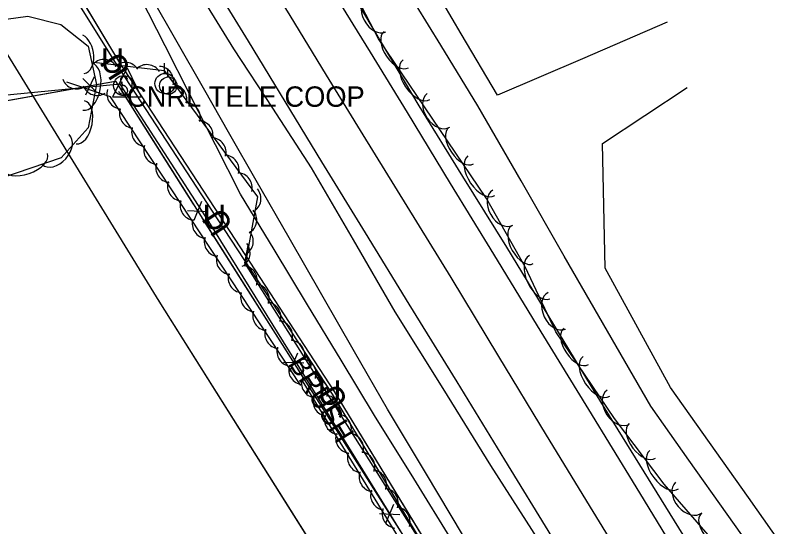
# Model space of a CAD drawing. Extents: x 954793 to 988390, y 1867850 to 1924428.
# Drawn here: x 957511.4 to 957700.4, y 1920053 to 1920178.4 of the extents above; entities that cross this region are included whole.
import ezdxf

# ---------------------------------------------------------------- set-up
doc = ezdxf.new("R2010")
doc.units = 0
for name, color, linetype in [('Default', 7, 'Continuous'), ('S_DITCHLINE', 7, 'Continuous'), ('S_EDGE_PAVEMENT', 7, 'Continuous'), ('S_FENCE', 7, 'Continuous'), ('S_FIBER_OPTIC_CABLE', 7, 'Continuous'), ('S_MSC_PT_SYM', 7, 'Continuous'), ('S_PAVEMENT_CROWN', 7, 'Continuous'), ('S_SHOULDER', 7, 'Continuous'), ('S_SIGN', 7, 'Continuous'), ('S_TREE', 7, 'Continuous'), ('S_TREE_ANNOT', 7, 'Continuous'), ('S_UNDERGROUND_CABLE', 7, 'Continuous'), ('S_UTILITY_POLE', 7, 'Continuous'), ('S_UTILITY_POLE_ANNOT', 7, 'Continuous'), ('S_UTL_PT_SYM', 7, 'Continuous'), ('S_WATER_UTILITIES', 7, 'Continuous')]:
    doc.layers.add(name, color=color, linetype=linetype)

msp = doc.modelspace()

# ---------------------------------------------------------------- linework, layer by layer
at = {"layer": 'S_DITCHLINE'}
for points in [[(957679.67, 1919954.26), (957669.76, 1919970.58), (957659.84, 1919986.89), (957649.93, 1920003.21), (957640.01, 1920019.52), (957630.67, 1920035.09), (957621.34, 1920050.66), (957612, 1920066.23), (957602.67, 1920081.8), (957594.61, 1920095.82), (957586.56, 1920109.84), (957578.51, 1920123.86), (957570.46, 1920137.88), (957563.99, 1920149.2), (957557.53, 1920160.53), (957551.06, 1920171.85), (957544.59, 1920183.17), (957538.26, 1920195.54), (957531.93, 1920207.91)], [(957671.34, 1920176.73), (957650.5, 1920167.77), (957629.67, 1920158.8), (957620.78, 1920173.88), (957611.88, 1920188.96)], [(957737.13, 1919983.78), (957729.04, 1919995.21), (957720.95, 1920006.64), (957712.87, 1920018.08), (957704.78, 1920029.51), (957695.4, 1920042.76), (957686.03, 1920056.01), (957676.65, 1920069.25), (957667.27, 1920082.5), (957656.66, 1920100.92), (957646.05, 1920119.35), (957635.44, 1920137.77), (957624.83, 1920156.19), (957615.76, 1920171.05), (957606.7, 1920185.9)], [(957676.95, 1919952.49), (957667.19, 1919968.94), (957657.44, 1919985.39), (957647.68, 1920001.84), (957637.92, 1920018.29), (957628.31, 1920033.79), (957618.7, 1920049.28), (957609.1, 1920064.77), (957599.49, 1920080.27), (957591.27, 1920093.83), (957583.05, 1920107.39), (957574.83, 1920120.96), (957566.61, 1920134.52), (957560.44, 1920146.65), (957554.28, 1920158.79), (957548.12, 1920170.92), (957541.95, 1920183.06)], [(957744.62, 1919984.44), (957736.04, 1919996.61), (957727.46, 1920008.79), (957718.89, 1920020.96), (957710.31, 1920033.13), (957700.77, 1920046.63), (957691.24, 1920060.12), (957681.7, 1920073.62), (957672.16, 1920087.12), (957664.14, 1920101.75), (957656.12, 1920116.37), (957655.79, 1920131.68), (957655.46, 1920146.98), (957676.17, 1920160.73)]]:
    msp.add_lwpolyline(points, dxfattribs=at)
at = {"layer": 'S_EDGE_PAVEMENT'}
for points in [[(957700.2, 1919957.25), (957687.95, 1919977.17), (957675.69, 1919997.08), (957665.12, 1920014.36), (957654.54, 1920031.64), (957642.99, 1920050.52), (957631.45, 1920069.4), (957619.73, 1920088.49), (957608.01, 1920107.58), (957597.29, 1920125.02), (957586.56, 1920142.46), (957577.56, 1920157.28), (957568.56, 1920172.11), (957556.36, 1920191.95)], [(957720.4, 1919969.96), (957708.58, 1919989.33), (957696.75, 1920008.7), (957686.02, 1920026.19), (957675.29, 1920043.68), (957663.67, 1920062.71), (957652.05, 1920081.74), (957640.39, 1920100.76), (957628.73, 1920119.78), (957618.17, 1920137.16), (957607.62, 1920154.53), (957598.48, 1920169.41), (957589.34, 1920184.28)]]:
    msp.add_lwpolyline(points, dxfattribs=at)
at = {"layer": 'S_FENCE'}
for p, q in [((957527.91, 1920162.92), (957531.46, 1920159.39)), ((957528.63, 1920158.88), (957530.74, 1920163.42)), ((957557.03, 1920132.72), (957555.11, 1920128.1)), ((957553.57, 1920130.53), (957558.57, 1920130.3)), ((957580.58, 1920095.55), (957578.66, 1920090.94)), ((957577.12, 1920093.36), (957582.12, 1920093.13)), ((957604.13, 1920058.39), (957602.21, 1920053.77)), ((957600.67, 1920056.2), (957605.67, 1920055.97))]:
    msp.add_line(p, q, dxfattribs=at)
for points in [[(957464.71, 1920149.56), (957535.89, 1920162.26), (957607.43, 1920049.36)], [(957531.66, 1920161.5), (957535.89, 1920162.26), (957544.29, 1920148.99)], [(957669.56, 1919947.09), (957630.85, 1920011.53), (957591.44, 1920075.26), (957558.79, 1920127.86), (957537.1, 1920161.53), (957490.67, 1920157), (957446.9, 1920151.24), (957422.82, 1920148.02)], [(957669.56, 1919947.09), (957630.85, 1920011.53), (957591.44, 1920075.26), (957558.79, 1920127.86), (957537.1, 1920161.53), (957490.67, 1920157), (957446.9, 1920151.24), (957422.82, 1920148.02)], [(957508.03, 1920157.29), (957527.72, 1920160.8)], [(957544.29, 1920148.99), (957555, 1920132.1)], [(957557.14, 1920128.72), (957567.84, 1920111.83)], [(957567.84, 1920111.83), (957578.55, 1920094.94)], [(957580.69, 1920091.56), (957591.4, 1920074.66)], [(957591.4, 1920074.66), (957602.1, 1920057.77)], [(957604.24, 1920054.39), (957607.43, 1920049.36)]]:
    msp.add_lwpolyline(points, dxfattribs=at)
at = {"layer": 'S_FIBER_OPTIC_CABLE'}
for p, q in [((957536.74, 1920167.19), (957513.26, 1920206.3)), ((957561.63, 1920129.11), (957536.74, 1920167.19)), ((957589.7, 1920086.13), (957561.63, 1920129.11)), ((957633.7, 1920013.73), (957589.7, 1920086.13))]:
    msp.add_line(p, q, dxfattribs=at)
msp.add_lwpolyline([(957966.64, 1918986.41), (957961.87, 1919019.63), (957957.92, 1919061.91), (957942.33, 1919127.19), (957929.06, 1919189.56), (957914.72, 1919256.53), (957903.24, 1919320.63), (957898.55, 1919331.88), (957886.67, 1919388.02), (957871.83, 1919455.69), (957862.45, 1919505.42), (957844.15, 1919574.86), (957831.3, 1919628.15), (957817.77, 1919672.5), (957789.71, 1919741.98), (957767.34, 1919783.13), (957730.69, 1919845.62), (957701.01, 1919900.26), (957674.68, 1919947.84), (957633.7, 1920013.73), (957589.7, 1920086.13), (957561.63, 1920129.11), (957536.74, 1920167.19), (957513.26, 1920206.3)], dxfattribs=at)
msp.add_lwpolyline([(957966.64, 1918986.41), (957961.87, 1919019.63), (957957.92, 1919061.91), (957942.33, 1919127.19), (957929.06, 1919189.56), (957914.72, 1919256.53), (957903.24, 1919320.63), (957898.55, 1919331.88), (957886.67, 1919388.02), (957871.83, 1919455.69), (957862.45, 1919505.42), (957844.15, 1919574.86), (957831.3, 1919628.15), (957817.77, 1919672.5), (957789.71, 1919741.98), (957767.34, 1919783.13), (957730.69, 1919845.62), (957701.01, 1919900.26), (957674.68, 1919947.84), (957633.7, 1920013.73), (957589.7, 1920086.13), (957561.63, 1920129.11), (957536.74, 1920167.19), (957513.26, 1920206.3)], dxfattribs=at)
at = {"layer": 'S_MSC_PT_SYM'}
for points in [[(957537.1, 1920161.53), (957537.11, 1920161.48), (957537.1, 1920161.53), (957537.15, 1920161.54), (957537.1, 1920161.53), (957537.1, 1920161.58), (957537.1, 1920161.53), (957537.05, 1920161.53)], [(957537.1, 1920161.53), (957537.11, 1920161.48), (957537.1, 1920161.53), (957537.15, 1920161.54), (957537.1, 1920161.53), (957537.1, 1920161.58), (957537.1, 1920161.53), (957537.05, 1920161.53)], [(957558.79, 1920127.86), (957558.75, 1920127.83), (957558.79, 1920127.86), (957558.82, 1920127.81), (957558.79, 1920127.86), (957558.83, 1920127.88), (957558.79, 1920127.86), (957558.76, 1920127.9)], [(957558.79, 1920127.86), (957558.75, 1920127.83), (957558.79, 1920127.86), (957558.82, 1920127.81), (957558.79, 1920127.86), (957558.83, 1920127.88), (957558.79, 1920127.86), (957558.76, 1920127.9)], [(957591.44, 1920075.26), (957591.39, 1920075.23), (957591.44, 1920075.26), (957591.46, 1920075.22), (957591.44, 1920075.26), (957591.48, 1920075.28), (957591.44, 1920075.26), (957591.41, 1920075.3)], [(957591.44, 1920075.26), (957591.39, 1920075.23), (957591.44, 1920075.26), (957591.46, 1920075.22), (957591.44, 1920075.26), (957591.48, 1920075.28), (957591.44, 1920075.26), (957591.41, 1920075.3)]]:
    msp.add_lwpolyline(points, close=True, dxfattribs=at)
for points in [[(957537.1, 1920161.53), (957537.1, 1920161.58), (957537.1, 1920161.53), (957537.05, 1920161.53), (957537.1, 1920161.53), (957537.1, 1920161.48), (957537.1, 1920161.53), (957537.15, 1920161.53)], [(957558.79, 1920127.86), (957558.79, 1920127.91), (957558.79, 1920127.86), (957558.74, 1920127.86), (957558.79, 1920127.86), (957558.79, 1920127.81), (957558.79, 1920127.86), (957558.84, 1920127.86)], [(957591.44, 1920075.26), (957591.44, 1920075.31), (957591.44, 1920075.26), (957591.39, 1920075.26), (957591.44, 1920075.26), (957591.44, 1920075.21), (957591.44, 1920075.26), (957591.49, 1920075.26)]]:
    msp.add_lwpolyline(points, dxfattribs=at)
at = {"layer": 'S_PAVEMENT_CROWN'}
msp.add_lwpolyline([(957710.23, 1919963.55), (957698.11, 1919983.36), (957685.99, 1920003.17), (957675.31, 1920020.51), (957664.64, 1920037.85), (957653.16, 1920056.65), (957641.67, 1920075.44), (957629.98, 1920094.75), (957618.29, 1920114.07), (957607.5, 1920131.58), (957596.7, 1920149.09), (957587.74, 1920163.73), (957578.78, 1920178.37), (957566.31, 1920198.66)], dxfattribs=at)
at = {"layer": 'S_SHOULDER'}
for points in [[(957721.64, 1919970.7), (957710.01, 1919990.34), (957698.37, 1920009.98), (957688.38, 1920027.87), (957678.4, 1920045.77), (957666.72, 1920064.66), (957655.05, 1920083.55), (957643.52, 1920102.55), (957631.99, 1920121.54), (957621.2, 1920138.87), (957610.42, 1920156.19), (957601.48, 1920171.3), (957592.54, 1920186.41), (957580.26, 1920206.11), (957567.99, 1920225.82), (957556.47, 1920244.59), (957544.95, 1920263.35), (957533.94, 1920281.41), (957522.93, 1920299.47), (957511.61, 1920317.91), (957500.3, 1920336.35), (957492.79, 1920348.59)], [(957697.76, 1919955.95), (957685.61, 1919975.87), (957673.47, 1919995.8), (957662.82, 1920012.98), (957652.18, 1920030.16), (957640.12, 1920049.07), (957628.05, 1920067.98), (957616.3, 1920086.84), (957604.55, 1920105.7), (957594.29, 1920123.36), (957584.03, 1920141.01), (957574.5, 1920155.6), (957564.97, 1920170.19), (957552.69, 1920190.14)]]:
    msp.add_lwpolyline(points, dxfattribs=at)
at = {"layer": 'S_SIGN'}
msp.add_circle((957537.96, 1920161.16), 2.49, dxfattribs=at)
for centre, radius, start, end in [((957538.65, 1920162.49), 1.5, 167.1196, 241.9813), ((957538.04, 1920162.43), 0.95, 16.5258, 156.8957), ((957537.81, 1920160.34), 1.28, 204.641, 335.359), ((957537.55, 1920159.82), 1.4, 358.6529, 73.7063)]:
    msp.add_arc(centre, radius, start, end, dxfattribs=at)
at = {"layer": 'S_TREE'}
for points in [[(957800.39, 1919864.56), (957791.81, 1919878.66), (957772.67, 1919906.62), (957751.61, 1919947.43), (957734.86, 1919970.75), (957720.36, 1919994.47), (957701.91, 1920023.12), (957687.85, 1920043.5), (957670.6, 1920063.39), (957658.34, 1920079.51), (957644, 1920100.79), (957636.47, 1920116.7), (957626.94, 1920133.49), (957600.47, 1920172.66), (957580.78, 1920210.62)], [(957478.07, 1920186.37), (957484.84, 1920176.68), (957503.66, 1920176.76), (957514.44, 1920178.17), (957522.53, 1920176.2), (957529.19, 1920170.83), (957531.3, 1920161.41), (957529.23, 1920150.8), (957522.59, 1920143.46), (957507.7, 1920138.35), (957451.41, 1920124.73), (957433.01, 1920119.61), (957409.79, 1920113.96), (957397.28, 1920105.29), (957388.55, 1920091.92), (957385.51, 1920084.17), (957380.07, 1920077.15), (957374.66, 1920071.68)], [(957530.57, 1920166.89), (957547.89, 1920164.84), (957570.76, 1920133.88), (957567.91, 1920118.06)], [(957581.39, 1920087.62), (957534.71, 1920158.42), (957523.97, 1920162.01)], [(957568.48, 1920122.32), (957567.57, 1920117.72), (957646.09, 1919993.32), (957670.08, 1919968.65)], [(957699.31, 1919948.5), (957679.06, 1919935.5), (957674.09, 1919933.59), (957669.63, 1919944.67), (957641.79, 1919991.08), (957581.56, 1920089.14)]]:
    msp.add_lwpolyline(points, dxfattribs=at)
for centre, start, end in [((957526.39, 1920164.01), 200.7521, 302.349), ((957531.42, 1920162.4), 200.7521, 302.349), ((957537.46, 1920159.09), 162.5939, 264.1909), ((957540.54, 1920154.36), 162.5939, 264.1909), ((957543.53, 1920149.82), 162.5939, 264.1909), ((957546.48, 1920145.41), 162.5939, 264.1909), ((957549.45, 1920141.04), 162.5939, 264.1909), ((957552.33, 1920136.54), 162.5939, 264.1909), ((957555.41, 1920131.81), 162.5939, 264.1909), ((957558.4, 1920127.26), 162.5939, 264.1909), ((957561.35, 1920122.86), 162.5939, 264.1909), ((957565.32, 1920120.07), 298.0492, 39.6462), ((957564.32, 1920118.48), 162.5939, 264.1909), ((957567.1, 1920113.33), 341.4618, 83.0587), ((957567.19, 1920113.99), 162.5939, 264.1909), ((957569.99, 1920108.9), 341.4618, 83.0587), ((957570.27, 1920109.26), 162.5939, 264.1909), ((957572.85, 1920104.43), 341.4618, 83.0587), ((957573.26, 1920104.71), 162.5939, 264.1909), ((957575.75, 1920099.83), 341.4618, 83.0587), ((957576.21, 1920100.3), 162.5939, 264.1909), ((957578.74, 1920095.04), 341.4618, 83.0587), ((957579.18, 1920095.93), 162.5939, 264.1909), ((957581.52, 1920090.49), 341.4618, 83.0587), ((957582.06, 1920091.44), 162.5939, 264.1909), ((957585.22, 1920088.2), 160.7596, 262.3565), ((957584.4, 1920086.06), 341.4618, 83.0587), ((957588.03, 1920083.7), 160.7596, 262.3565), ((957587.26, 1920081.59), 341.4618, 83.0587), ((957590.85, 1920079.24), 160.7596, 262.3565), ((957590.17, 1920076.99), 341.4618, 83.0587), ((957593.58, 1920074.65), 160.7596, 262.3565), ((957593.15, 1920072.2), 341.4618, 83.0587), ((957596.51, 1920069.82), 160.7596, 262.3565), ((957595.94, 1920067.65), 341.4618, 83.0587), ((957599.36, 1920065.18), 160.7596, 262.3565), ((957598.82, 1920063.22), 341.4618, 83.0587), ((957602.16, 1920060.68), 160.7596, 262.3565), ((957601.68, 1920058.75), 341.4618, 83.0587), ((957604.58, 1920054.15), 341.4618, 83.0587), ((957604.99, 1920056.22), 160.7596, 262.3565)]:
    msp.add_arc(centre, 3.64, start, end, dxfattribs=at)
for centre, major_axis, ratio, start_param, end_param in [((957599.98, 1920178.77), (2.28, -4.4), 0.685311, 3.141593, 6.283185), ((957527.16, 1920168.98), (-1.08, 4.84), 0.685311, 3.141593, 5.758904), ((957604.83, 1920169.99), (2.99, -4.43), 0.540699, 3.141593, 6.283185), ((957533.06, 1920163.92), (-3.62, 0.43), 0.999713, 3.825789, 5.598989), ((957609.8, 1920162.64), (3.29, -4.86), 0.55008, 3.141593, 6.283185), ((957529.03, 1920160.87), (1.12, 5.76), 0.55008, 3.141593, 6.283185), ((957538.35, 1920163.22), (-3.62, 0.43), 0.999713, 3.825789, 5.598989), ((957543.61, 1920162.67), (-3.62, 0.43), 0.999713, 3.825789, 5.598989), ((957546.55, 1920162.23), (-2.16, 2.93), 0.999866, 3.825789, 5.598989), ((957549.78, 1920157.85), (-2.16, 2.93), 0.999866, 3.825789, 5.598989), ((957615.2, 1920155.11), (2.77, -4.11), 0.685311, 3.141593, 6.283185), ((957527.33, 1920152.17), (1.02, 5.25), 0.540699, 3.141593, 6.283185), ((957553.11, 1920153.29), (-2.16, 2.93), 0.999866, 3.825789, 5.598989), ((957556.22, 1920148.95), (-2.16, 2.93), 0.999866, 3.825789, 5.598989), ((957620.75, 1920146.43), (2.99, -4.43), 0.540699, 3.141593, 6.283185), ((957521.21, 1920145.48), (3.32, 3.67), 0.685311, 3.141593, 6.283185), ((957559.42, 1920144.75), (-2.16, 2.93), 0.999866, 3.825789, 5.598989), ((957513.69, 1920142.65), (5.55, 1.9), 0.55008, 3.141593, 6.283185), ((957562.6, 1920140.5), (-2.16, 2.93), 0.999866, 3.825789, 5.598989), ((957625.71, 1920139.08), (3.29, -4.86), 0.55008, 3.141593, 6.283185), ((957565.83, 1920136.12), (-2.16, 2.93), 0.999866, 3.825789, 5.598989), ((957567.98, 1920133.45), (-3.6, 0.57), 0.997842, 2.233041, 4.006241), ((957630.95, 1920131.24), (2.45, -4.31), 0.685311, 3.141593, 6.283185), ((957566.96, 1920128.23), (-3.6, 0.57), 0.997842, 2.233041, 4.006241), ((957635.81, 1920122.15), (2.64, -4.65), 0.540699, 3.141593, 6.283185), ((957566.1, 1920123.02), (-3.6, 0.57), 0.997842, 2.233041, 4.006241), ((957640.01, 1920114.17), (2.51, -5.3), 0.55008, 3.141593, 6.283185), ((957644.21, 1920105.91), (2.12, -4.48), 0.685311, 3.141593, 6.283185), ((957648.98, 1920097.19), (2.99, -4.43), 0.540699, 3.141593, 6.283185), ((957653.94, 1920089.84), (3.28, -4.87), 0.55008, 3.141593, 6.283185), ((957659.32, 1920082.31), (2.77, -4.11), 0.685311, 3.141593, 6.283185), ((957665.19, 1920074), (3.24, -4.25), 0.540699, 3.141593, 6.283185), ((957670.56, 1920066.94), (3.55, -4.67), 0.55008, 3.141593, 6.283185), ((957676.6, 1920060.11), (3.25, -3.74), 0.685311, 3.141593, 6.283185), ((957683.15, 1920052.15), (3.5, -4.04), 0.540699, 3.141593, 6.283185)]:
    msp.add_ellipse(centre, major_axis=major_axis, ratio=ratio, start_param=start_param, end_param=end_param, dxfattribs=at)
at = {"layer": 'S_UNDERGROUND_CABLE'}
for p, q in [((957535.93, 1920166.85), (957511.72, 1920205.62)), ((957538.75, 1920165.5), (957535.22, 1920158.41)), ((957560.94, 1920128.52), (957535.93, 1920166.85)), ((957538.75, 1920165.5), (957542.24, 1920158.41)), ((957537.55, 1920159.65), (957537.55, 1920162.09)), ((957539.91, 1920162.09), (957539.91, 1920159.65)), ((957535.22, 1920158.41), (957542.24, 1920158.41)), ((957538.17, 1920158.99), (957537.55, 1920159.65)), ((957539.37, 1920158.99), (957538.17, 1920158.99)), ((957539.91, 1920159.65), (957539.37, 1920158.99)), ((957589.2, 1920085.43), (957560.94, 1920128.52)), ((957632.96, 1920013.13), (957589.2, 1920085.43))]:
    msp.add_line(p, q, dxfattribs=at)
msp.add_lwpolyline([(957827.01, 1919629.32), (957829.69, 1919631.7), (957816.45, 1919672.24), (957788.92, 1919741.43), (957766.42, 1919782.96), (957731.59, 1919845.95), (957702.55, 1919900.79), (957674.08, 1919947.06), (957632.96, 1920013.13), (957589.2, 1920085.43), (957560.94, 1920128.52), (957535.93, 1920166.85), (957511.72, 1920205.62)], dxfattribs=at)
msp.add_lwpolyline([(957827.01, 1919629.32), (957829.69, 1919631.7), (957816.45, 1919672.24), (957788.92, 1919741.43), (957766.42, 1919782.96), (957731.59, 1919845.95), (957702.55, 1919900.79), (957674.08, 1919947.06), (957632.96, 1920013.13), (957589.2, 1920085.43), (957560.94, 1920128.52), (957535.93, 1920166.85), (957511.72, 1920205.62)], dxfattribs=at)
at = {"layer": 'S_UTILITY_POLE'}
for p, q in [((957547.94, 1920164.18), (957547.94, 1920166.67)), ((957548.75, 1920163.29), (957548.75, 1920165.4))]:
    msp.add_line(p, q, dxfattribs=at)
for centre, radius in [((957548.09, 1920161.67), 2.5), ((957548.88, 1920161.15), 2.13)]:
    msp.add_circle(centre, radius, dxfattribs=at)
at = {"layer": 'S_UTL_PT_SYM'}
for points in [[(957536.74, 1920167.19), (957536.74, 1920167.24), (957536.74, 1920167.19), (957536.69, 1920167.19), (957536.74, 1920167.19), (957536.74, 1920167.14), (957536.74, 1920167.19), (957536.79, 1920167.19)], [(957561.63, 1920129.11), (957561.63, 1920129.16), (957561.63, 1920129.11), (957561.58, 1920129.11), (957561.63, 1920129.11), (957561.63, 1920129.06), (957561.63, 1920129.11), (957561.68, 1920129.11)], [(957546.63, 1920108.29), (957546.63, 1920108.34), (957546.63, 1920108.29), (957546.58, 1920108.29), (957546.63, 1920108.29), (957546.63, 1920108.24), (957546.63, 1920108.29), (957546.68, 1920108.29)], [(957589.7, 1920086.13), (957589.7, 1920086.18), (957589.7, 1920086.13), (957589.65, 1920086.13), (957589.7, 1920086.13), (957589.7, 1920086.08), (957589.7, 1920086.13), (957589.75, 1920086.13)]]:
    msp.add_lwpolyline(points, dxfattribs=at)
for points in [[(957536.74, 1920167.19), (957536.7, 1920167.16), (957536.74, 1920167.19), (957536.77, 1920167.15), (957536.74, 1920167.19), (957536.78, 1920167.21), (957536.74, 1920167.19), (957536.71, 1920167.23)], [(957536.74, 1920167.19), (957536.7, 1920167.16), (957536.74, 1920167.19), (957536.77, 1920167.15), (957536.74, 1920167.19), (957536.78, 1920167.21), (957536.74, 1920167.19), (957536.71, 1920167.23)], [(957561.63, 1920129.11), (957561.59, 1920129.08), (957561.63, 1920129.11), (957561.66, 1920129.06), (957561.63, 1920129.11), (957561.67, 1920129.13), (957561.63, 1920129.11), (957561.6, 1920129.15)], [(957561.63, 1920129.11), (957561.59, 1920129.08), (957561.63, 1920129.11), (957561.66, 1920129.06), (957561.63, 1920129.11), (957561.67, 1920129.13), (957561.63, 1920129.11), (957561.6, 1920129.15)], [(957546.63, 1920108.29), (957546.58, 1920108.26), (957546.63, 1920108.29), (957546.65, 1920108.24), (957546.63, 1920108.29), (957546.67, 1920108.31), (957546.63, 1920108.29), (957546.6, 1920108.33)], [(957546.63, 1920108.29), (957546.58, 1920108.26), (957546.63, 1920108.29), (957546.65, 1920108.24), (957546.63, 1920108.29), (957546.67, 1920108.31), (957546.63, 1920108.29), (957546.6, 1920108.33)], [(957589.7, 1920086.13), (957589.66, 1920086.1), (957589.7, 1920086.13), (957589.73, 1920086.08), (957589.7, 1920086.13), (957589.74, 1920086.15), (957589.7, 1920086.13), (957589.67, 1920086.17)], [(957589.7, 1920086.13), (957589.66, 1920086.1), (957589.7, 1920086.13), (957589.73, 1920086.08), (957589.7, 1920086.13), (957589.74, 1920086.15), (957589.7, 1920086.13), (957589.67, 1920086.17)]]:
    msp.add_lwpolyline(points, close=True, dxfattribs=at)
at = {"layer": 'S_WATER_UTILITIES'}
for p, q in [((957546.63, 1920108.29), (957507.23, 1920172.34)), ((957594.38, 1920032.45), (957546.63, 1920108.29))]:
    msp.add_line(p, q, dxfattribs=at)
msp.add_lwpolyline([(957926.05, 1919117.03), (957910.72, 1919189.52), (957894.52, 1919265.11), (957876.88, 1919310.79), (957865.41, 1919358.82), (957849.09, 1919424.78), (957831.31, 1919497.47), (957808.93, 1919573.88), (957787.65, 1919649.63), (957764.33, 1919710.43), (957737.55, 1919772.22), (957704.1, 1919841.28), (957655.46, 1919929.87), (957638.17, 1919958.89), (957594.38, 1920032.45), (957546.63, 1920108.29), (957507.23, 1920172.34), (957483.67, 1920235.88)], dxfattribs=at)
msp.add_lwpolyline([(957926.05, 1919117.03), (957910.72, 1919189.52), (957894.52, 1919265.11), (957876.88, 1919310.79), (957865.41, 1919358.82), (957849.09, 1919424.78), (957831.31, 1919497.47), (957808.93, 1919573.88), (957787.65, 1919649.63), (957764.33, 1919710.43), (957737.55, 1919772.22), (957704.1, 1919841.28), (957655.46, 1919929.87), (957638.17, 1919958.89), (957594.38, 1920032.45), (957546.63, 1920108.29), (957507.23, 1920172.34), (957483.67, 1920235.88)], dxfattribs=at)

# ---------------------------------------------------------------- texts
at = {"layer": 'Default'}
for rotation, p in [(360, (957532.3, 1920164.31)), (121.9916, (957540.01, 1920165.12)), (360, (957557.31, 1920125.98)), (123.1196, (957565.05, 1920126.87)), (360, (957585.57, 1920082.88)), (123.251, (957593.31, 1920083.79))]:
    msp.add_text('U', height=6, rotation=rotation, dxfattribs=at).set_placement(p)
at = {"layer": 'S_TREE_ANNOT'}
msp.add_text('BRUSH', height=5, rotation=301.3123, dxfattribs=at).set_placement((957578.3, 1920093.07))
at = {"layer": 'S_UTILITY_POLE_ANNOT'}
msp.add_text('CNRL TELE COOP', height=5, dxfattribs=at).set_placement((957538.75, 1920155.97))

doc.saveas('drawing.dxf')
